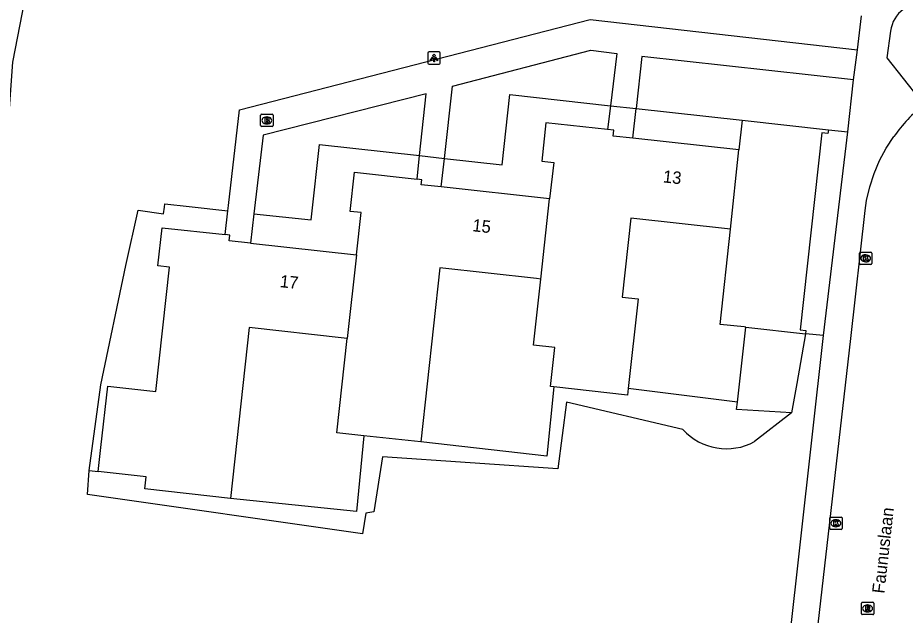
# Model space of a CAD drawing. Extents: x 162186 to 163152, y 385513 to 386513.
# Drawn here: x 162250.2 to 162322, y 386014.2 to 386062.5 of the extents above; entities that cross this region are included whole.
import ezdxf

# ---------------------------------------------------------------- set-up
doc = ezdxf.new("R2010")
doc.units = 0
for name, color, linetype in [('IMGEO_Brandkraan', 7, 'Continuous'), ('IMGEO_Groenvoorziening', 7, 'Continuous'), ('IMGEO_Kolk', 7, 'Continuous'), ('IMGEO_Lichtpunt', 7, 'Continuous'), ('IMGEO_Openbare_ruimte_label', 7, 'Continuous'), ('IMGEO_Pand', 7, 'Continuous'), ('IMGEO_Pand_nummerreeks', 7, 'Continuous'), ('IMGEO_Rietland', 7, 'Continuous'), ('IMGEO_Rijbaan_lokaal_open', 7, 'Continuous'), ('IMGEO_Rioolput', 7, 'Continuous'), ('IMGEO_Voetpad_open', 7, 'Continuous')]:
    doc.layers.add(name, color=color, linetype=linetype)

msp = doc.modelspace()

# ---------------------------------------------------------------- linework, layer by layer
at = {"layer": 'IMGEO_Brandkraan'}
for p, q in [((162269.852, 386053.793), (162269.852, 386054.645)), ((162269.927, 386054.719), (162270.779, 386054.719)), ((162270.34, 386054.499), (162270.365, 386054.499)), ((162270.853, 386054.645), (162270.853, 386053.793)), ((162270.779, 386053.719), (162269.927, 386053.719)), ((162270.363, 386053.939), (162270.338, 386053.939))]:
    msp.add_line(p, q, dxfattribs=at)
for points in [[(162269.852, 386053.793), (162269.852, 386054.645)], [(162269.927, 386054.719), (162270.779, 386054.719)], [(162270.2, 386054.419), (162270.2, 386054.019), (162270.413, 386054.019)], [(162270.431, 386054.419), (162270.2, 386054.419)], [(162270.379, 386054.338), (162270.325, 386054.338), (162270.325, 386054.262)], [(162270.853, 386054.645), (162270.853, 386053.793)], [(162270.779, 386053.719), (162269.927, 386053.719)], [(162270.325, 386054.262), (162270.378, 386054.262)], [(162270.387, 386054.186), (162270.325, 386054.186), (162270.325, 386054.105)], [(162270.325, 386054.105), (162270.387, 386054.105)]]:
    msp.add_lwpolyline(points, dxfattribs=at)
for centre, radius, start, end in [((162269.929, 386054.643), 0.0765, 91.55205, 178.44795), ((162269.929, 386054.643), 0.0765, 91.55205, 178.44795), ((162270.38, 386054.3), 0.0379, 267.82845, 90.93552), ((162270.435, 386054.274), 0.145, 59.4692, 91.53667), ((162270.46, 386054.321), 0.0922, 285.51372, 58.15012), ((162270.777, 386054.643), 0.0765, 1.55205, 88.44795), ((162270.777, 386054.643), 0.0765, 1.55205, 88.44795), ((162269.929, 386053.795), 0.0765, 181.55205, 268.44795), ((162269.929, 386053.795), 0.0765, 181.55205, 268.44795), ((162270.388, 386054.145), 0.0404, 269.87594, 90.50774), ((162270.419, 386054.27), 0.251, 268.66757, 293.53466), ((162270.465, 386054.129), 0.105, 301.31148, 78.98903), ((162270.777, 386053.795), 0.0765, 271.55205, 358.44795), ((162270.777, 386053.795), 0.0765, 271.55205, 358.44795)]:
    msp.add_arc(centre, radius, start, end, dxfattribs=at)
for centre, major_axis, ratio, start_param, end_param in [((162270.339, 386054.219), (-0.387, 0.002), 0.722429, 4.712389, 7.853982), ((162270.364, 386054.219), (-0.39, 0.002), 0.717154, 1.570796, 4.712389)]:
    msp.add_ellipse(centre, major_axis=major_axis, ratio=ratio, start_param=start_param, end_param=end_param, dxfattribs=at)
at = {"layer": 'IMGEO_Groenvoorziening'}
for points in [[(162284.719, 386051.141), (162289.382, 386050.626), (162290.008, 386056.301), (162298.156, 386055.401)], [(162300.234, 386055.171), (162308.816, 386054.223)], [(162269.306, 386046.667), (162273.932, 386046.158), (162273.986, 386046.643), (162274.607, 386052.258), (162282.709, 386051.363)], [(162255.981, 386025.87), (162256.912, 386032.804), (162258.945, 386042.471), (162259.943, 386046.943), (162262.003, 386046.667), (162262.061, 386047.189), (162262.091, 386047.465), (162264.075, 386047.246), (162267.196, 386046.902)], [(162308.426, 386031.414), (162309.111, 386037.482)], [(162313.937, 386036.949), (162313.235, 386032.935), (162312.817, 386030.544)], [(162293.585, 386032.646), (162292.999, 386027.045), (162282.8, 386028.188)], [(162308.426, 386031.414), (162299.586, 386032.506)], [(162304.02, 386029.199), (162294.588, 386031.408), (162293.894, 386026.013), (162279.699, 386026.991), (162279.005, 386022.543), (162278.374, 386022.417), (162278.09, 386020.745), (162255.85, 386023.931), (162255.981, 386025.87)], [(162312.817, 386030.544), (162308.36, 386030.826), (162308.426, 386031.414)], [(162312.817, 386030.544), (162309.825, 386028.222)], [(162278.204, 386028.695), (162277.612, 386022.554), (162267.409, 386023.624)], [(162255.981, 386025.87), (162256.712, 386025.794)]]:
    msp.add_lwpolyline(points, dxfattribs=at)
msp.add_arc((162307.545, 386032.41), 4.769, 222.33215, 298.56079, dxfattribs=at)
at = {"layer": 'IMGEO_Kolk'}
for p, q in [((162318.381, 386043.553), (162319.233, 386043.553)), ((162318.306, 386042.627), (162318.306, 386043.479)), ((162318.794, 386043.333), (162318.819, 386043.333)), ((162319.307, 386043.479), (162319.307, 386042.627)), ((162319.233, 386042.553), (162318.381, 386042.553)), ((162318.817, 386042.773), (162318.792, 386042.773)), ((162315.898, 386021.186), (162315.898, 386022.038)), ((162315.973, 386022.112), (162316.825, 386022.112)), ((162316.899, 386022.038), (162316.899, 386021.186)), ((162316.409, 386021.332), (162316.384, 386021.332)), ((162316.386, 386021.892), (162316.411, 386021.892)), ((162316.825, 386021.112), (162315.973, 386021.112))]:
    msp.add_line(p, q, dxfattribs=at)
for points in [[(162318.381, 386043.553), (162319.233, 386043.553)], [(162318.306, 386042.627), (162318.306, 386043.479)], [(162318.627, 386043.253), (162318.75, 386043.253), (162318.75, 386043.102), (162318.88, 386043.253), (162319.044, 386043.253), (162318.898, 386043.102), (162319.051, 386042.853), (162318.899, 386042.853), (162318.814, 386043.017), (162318.75, 386042.95), (162318.75, 386042.853), (162318.627, 386042.853), (162318.627, 386043.253)], [(162319.307, 386043.479), (162319.307, 386042.627)], [(162319.233, 386042.553), (162318.381, 386042.553)], [(162315.898, 386021.186), (162315.898, 386022.038)], [(162315.973, 386022.112), (162316.825, 386022.112)], [(162316.899, 386022.038), (162316.899, 386021.186)], [(162316.219, 386021.812), (162316.342, 386021.812), (162316.342, 386021.661), (162316.472, 386021.812), (162316.636, 386021.812), (162316.49, 386021.661), (162316.643, 386021.412), (162316.491, 386021.412), (162316.406, 386021.576), (162316.342, 386021.509), (162316.342, 386021.412), (162316.219, 386021.412), (162316.219, 386021.812)], [(162316.825, 386021.112), (162315.973, 386021.112)]]:
    msp.add_lwpolyline(points, dxfattribs=at)
for centre, start, end in [((162318.383, 386043.477), 91.55205, 178.44795), ((162318.383, 386043.477), 91.55205, 178.44795), ((162319.231, 386043.477), 1.55205, 88.44795), ((162319.231, 386043.477), 1.55205, 88.44795), ((162318.383, 386042.629), 181.55205, 268.44795), ((162318.383, 386042.629), 181.55205, 268.44795), ((162319.231, 386042.629), 271.55205, 358.44795), ((162319.231, 386042.629), 271.55205, 358.44795), ((162315.975, 386022.036), 91.55205, 178.44795), ((162315.975, 386022.036), 91.55205, 178.44795), ((162316.823, 386022.036), 1.55205, 88.44795), ((162316.823, 386022.036), 1.55205, 88.44795), ((162315.975, 386021.188), 181.55205, 268.44795), ((162315.975, 386021.188), 181.55205, 268.44795), ((162316.823, 386021.188), 271.55205, 358.44795), ((162316.823, 386021.188), 271.55205, 358.44795)]:
    msp.add_arc(centre, 0.0765, start, end, dxfattribs=at)
for centre, major_axis, ratio, start_param, end_param in [((162318.793, 386043.053), (-0.387, 0.002), 0.722429, 4.712389, 7.853982), ((162318.818, 386043.053), (-0.39, 0.002), 0.717154, 1.570796, 4.712389), ((162316.385, 386021.612), (-0.387, 0.002), 0.722429, 4.712389, 7.853982), ((162316.41, 386021.612), (-0.39, 0.002), 0.717154, 1.570796, 4.712389)]:
    msp.add_ellipse(centre, major_axis=major_axis, ratio=ratio, start_param=start_param, end_param=end_param, dxfattribs=at)
at = {"layer": 'IMGEO_Lichtpunt'}
for p, q in [((162283.383, 386059.667), (162283.383, 386058.86)), ((162283.383, 386059.667), (162283.383, 386058.86)), ((162284.285, 386059.762), (162283.477, 386059.762)), ((162284.285, 386059.762), (162283.477, 386059.762)), ((162284.379, 386058.86), (162284.379, 386059.667)), ((162284.379, 386058.86), (162284.379, 386059.667)), ((162283.477, 386058.766), (162284.285, 386058.766)), ((162283.477, 386058.766), (162284.285, 386058.766))]:
    msp.add_line(p, q, dxfattribs=at)
for points in [[(162283.757, 386059.331), (162283.796, 386059.303), (162283.608, 386059.041), (162283.57, 386059.068), (162283.757, 386059.331)], [(162283.969, 386059.303), (162284.007, 386059.33), (162284.194, 386059.068), (162284.155, 386059.04), (162283.969, 386059.303)], [(162283.859, 386059.283), (162283.906, 386059.283), (162283.906, 386058.961), (162283.859, 386058.961), (162283.859, 386059.283)]]:
    msp.add_lwpolyline(points, dxfattribs=at)
msp.add_circle((162283.882, 386059.465), 0.0994, dxfattribs=at)
for centre, start, end in [((162283.477, 386059.667), 90, 180), ((162283.477, 386059.667), 90, 180), ((162284.285, 386059.667), 0, 90), ((162284.285, 386059.667), 0, 90), ((162283.477, 386058.86), 180, 270), ((162283.477, 386058.86), 180, 270), ((162284.285, 386058.86), 270, 0), ((162284.285, 386058.86), 270, 360)]:
    msp.add_arc(centre, 0.0946, start, end, dxfattribs=at)
at = {"layer": 'IMGEO_Pand'}
for points in [[(162297.921, 386053.473), (162292.935, 386054.023), (162292.592, 386050.915), (162293.561, 386050.808), (162293.236, 386047.859)], [(162308.816, 386054.223), (162308.552, 386051.826)], [(162308.816, 386054.223), (162315.791, 386053.453)], [(162299.967, 386052.773), (162298.367, 386052.95), (162298.419, 386053.418), (162297.921, 386053.473)], [(162315.791, 386053.453), (162315.757, 386053.147), (162315.257, 386053.202), (162313.498, 386037.261), (162313.966, 386037.21), (162313.937, 386036.949)], [(162308.552, 386051.826), (162299.967, 386052.773)], [(162307.881, 386045.424), (162308.552, 386051.826)], [(162277.612, 386043.339), (162277.989, 386046.754), (162277.091, 386046.854), (162277.439, 386050.016), (162282.509, 386049.456)], [(162284.461, 386048.827), (162282.838, 386049.006), (162282.883, 386049.415), (162282.509, 386049.456)], [(162293.236, 386047.859), (162284.461, 386048.827)], [(162292.52, 386041.377), (162293.236, 386047.859)], [(162307.881, 386045.424), (162299.815, 386046.314), (162299.109, 386039.909), (162300.387, 386039.768), (162299.586, 386032.506)], [(162256.712, 386025.794), (162256.927, 386027.743), (162257.475, 386032.712), (162261.363, 386032.283), (162262.472, 386042.333), (162261.536, 386042.437), (162261.878, 386045.534), (162266.971, 386044.972)], [(162269.029, 386044.286), (162267.311, 386044.475), (162267.361, 386044.929), (162266.971, 386044.972)], [(162309.111, 386037.482), (162308.968, 386037.498), (162307.03, 386037.711), (162307.881, 386045.424)], [(162269.029, 386044.286), (162277.612, 386043.339)], [(162277.612, 386043.339), (162276.863, 386036.573)], [(162292.52, 386041.377), (162292.172, 386041.415), (162284.354, 386042.277), (162282.8, 386028.188)], [(162293.585, 386032.646), (162293.31, 386032.676), (162293.659, 386035.841), (162291.93, 386036.032), (162292.52, 386041.377)], [(162276.863, 386036.573), (162276.622, 386036.6), (162268.933, 386037.448), (162267.409, 386023.624)], [(162309.111, 386037.482), (162313.937, 386036.949)], [(162278.204, 386028.695), (162276.017, 386028.936), (162276.863, 386036.573)], [(162299.586, 386032.506), (162299.529, 386031.99), (162293.585, 386032.646)], [(162282.8, 386028.188), (162278.204, 386028.695)], [(162267.409, 386023.624), (162260.481, 386024.388), (162260.589, 386025.367), (162256.712, 386025.794)]]:
    msp.add_lwpolyline(points, dxfattribs=at)
at = {"layer": 'IMGEO_Rietland'}
msp.add_lwpolyline([(162251.911, 386069.901), (162249.773, 386058.922), (162249.293, 386052.161), (162249.258, 386046.253), (162248.315, 386039.62), (162247.787, 386037.185), (162244.955, 386004.263), (162246.459, 385998.068), (162243.008, 385977.801), (162239.163, 385967.64), (162237.979, 385962.377), (162236.838, 385958.033), (162235.748, 385952.622), (162232.055, 385931.873), (162230.823, 385924.95), (162229.97, 385920.159), (162224.848, 385899.371), (162218.816, 385876.853), (162211.682, 385846.979), (162201.169, 385801.907), (162209.268, 385795.309), (162208.681, 385765.083)], dxfattribs=at)
at = {"layer": 'IMGEO_Rijbaan_lokaal_open'}
msp.add_lwpolyline([(162306.893, 385939.847), (162311.186, 385979.821), (162313.075, 385996.531), (162314.97, 386013.433), (162317.601, 386036.567), (162318.762, 386046.916), (162318.885, 386047.742), (162319.138, 386048.845), (162319.488, 386049.922), (162319.933, 386050.963), (162320.47, 386051.961), (162321.093, 386052.906)], dxfattribs=at)
msp.add_arc((162330.65, 386046.312), 11.611, 127.82759, 145.39466, dxfattribs=at)
at = {"layer": 'IMGEO_Rioolput'}
for p, q in [((162318.461, 386014.291), (162318.461, 386015.143)), ((162318.536, 386015.217), (162319.388, 386015.217)), ((162318.949, 386014.997), (162318.974, 386014.997)), ((162319.462, 386015.143), (162319.462, 386014.291)), ((162319.388, 386014.217), (162318.536, 386014.217)), ((162318.972, 386014.437), (162318.947, 386014.437))]:
    msp.add_line(p, q, dxfattribs=at)
for points in [[(162318.461, 386014.291), (162318.461, 386015.143)], [(162318.536, 386015.217), (162319.388, 386015.217)], [(162319.05, 386014.915), (162318.798, 386014.917), (162318.798, 386014.517)], [(162318.976, 386014.836), (162318.922, 386014.836), (162318.922, 386014.755)], [(162319.462, 386015.143), (162319.462, 386014.291)], [(162319.388, 386014.217), (162318.536, 386014.217)], [(162318.798, 386014.517), (162318.922, 386014.517), (162318.922, 386014.679), (162318.933, 386014.679)], [(162318.922, 386014.755), (162318.974, 386014.755)], [(162318.98, 386014.65), (162319.051, 386014.517), (162319.191, 386014.517), (162319.126, 386014.643)]]:
    msp.add_lwpolyline(points, dxfattribs=at)
for centre, radius, start, end in [((162318.538, 386015.141), 0.0765, 91.55205, 178.44795), ((162318.538, 386015.141), 0.0765, 91.55205, 178.44795), ((162318.982, 386014.74), 0.0964, 77.00612, 93.18647), ((162318.996, 386014.797), 0.0378, 276.66336, 79.67722), ((162319.049, 386014.805), 0.109, 350.36119, 89.41601), ((162319.386, 386015.141), 0.0765, 1.55205, 88.44795), ((162319.386, 386015.141), 0.0765, 1.55205, 88.44795), ((162318.538, 386014.293), 0.0765, 181.55205, 268.44795), ((162318.538, 386014.293), 0.0765, 181.55205, 268.44795), ((162318.932, 386014.626), 0.0533, 26.02933, 88.69889), ((162318.958, 386014.944), 0.19, 274.7715, 282.96867), ((162319.047, 386014.805), 0.112, 277.58423, 350.98172), ((162319.031, 386014.59), 0.108, 29.51342, 73.79051), ((162319.386, 386014.293), 0.0765, 271.55205, 358.44795), ((162319.386, 386014.293), 0.0765, 271.55205, 358.44795)]:
    msp.add_arc(centre, radius, start, end, dxfattribs=at)
for centre, major_axis, ratio, start_param, end_param in [((162318.948, 386014.717), (-0.387, 0.002), 0.722429, 4.712389, 7.853982), ((162318.973, 386014.717), (-0.39, 0.002), 0.717154, 1.570796, 4.712389)]:
    msp.add_ellipse(centre, major_axis=major_axis, ratio=ratio, start_param=start_param, end_param=end_param, dxfattribs=at)
at = {"layer": 'IMGEO_Voetpad_open'}
for points in [[(162267.196, 386046.902), (162267.247, 386047.336), (162268.151, 386055.062), (162296.52, 386062.371), (162318.149, 386059.921)], [(162318.149, 386059.921), (162318.462, 386062.68)], [(162320.819, 386061.441), (162320.531, 386059.271), (162323.164, 386055.936)], [(162284.719, 386051.141), (162285.368, 386056.978), (162296.566, 386059.891), (162298.673, 386059.636), (162298.156, 386055.401)], [(162317.829, 386057.487), (162300.704, 386059.381), (162300.234, 386055.171)], [(162317.829, 386057.487), (162318.149, 386059.921)], [(162317.366, 386053.298), (162317.829, 386057.487)], [(162282.709, 386051.363), (162283.235, 386056.37), (162270.044, 386053.026), (162269.358, 386047.119), (162269.306, 386046.667)], [(162298.156, 386055.401), (162297.921, 386053.473)], [(162298.156, 386055.401), (162300.234, 386055.171)], [(162299.967, 386052.773), (162300.234, 386055.171)], [(162315.39, 386036.8), (162317.366, 386053.298)], [(162315.791, 386053.453), (162317.366, 386053.298)], [(162282.509, 386049.456), (162282.709, 386051.363)], [(162282.709, 386051.363), (162284.719, 386051.141)], [(162284.461, 386048.827), (162284.719, 386051.141)], [(162266.971, 386044.972), (162267.196, 386046.902)], [(162269.306, 386046.667), (162269.029, 386044.286)], [(162311.682, 386003.405), (162315.39, 386036.8)], [(162315.39, 386036.8), (162313.937, 386036.949)]]:
    msp.add_lwpolyline(points, dxfattribs=at)
msp.add_arc((162323.467, 386061.09), 2.672, 82.80729, 172.45974, dxfattribs=at)

# ---------------------------------------------------------------- texts
at = {"layer": 'IMGEO_Openbare_ruimte_label'}
msp.add_text('Faunuslaan', height=1, rotation=83.57125, dxfattribs=at).set_placement((162320.313, 386015.891))
at = {"layer": 'IMGEO_Pand_nummerreeks'}
for s, rotation, p in [('13', 353.70319, (162302.369, 386049.208)), ('15', 353.70319, (162286.947, 386045.253)), ('17', 353.70892, (162271.372, 386040.727))]:
    msp.add_text(s, height=1, rotation=rotation, dxfattribs=at).set_placement(p)

doc.saveas('drawing.dxf')
